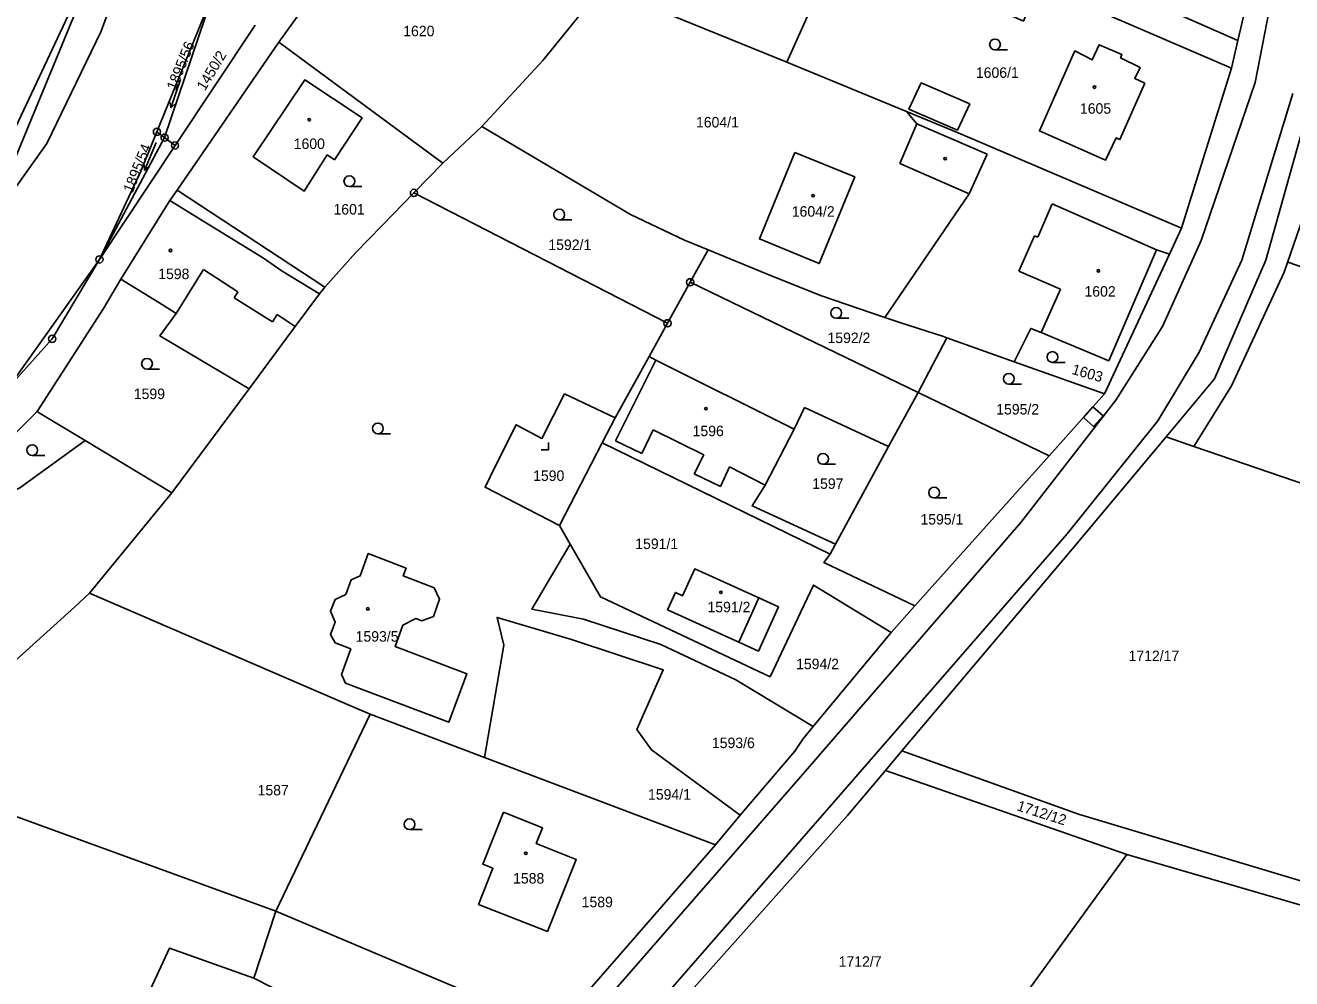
# Model space of a CAD drawing. Extents: x -587171 to -555306, y -1167727 to -1074732.
# Drawn here: x -559383.8 to -559207.5, y -1075551.6 to -1075418.8 of the extents above; entities that cross this region are included whole.
import ezdxf

# ---------------------------------------------------------------- set-up
doc = ezdxf.new("R2010")
doc.units = 0
for name, color, linetype in [('Hranice parcel', 7, 'Continuous'), ('Parcelní čísla', 7, 'Continuous'), ('Vnitřní kresba', 7, 'Continuous'), ('Věcná břemena k části', 7, 'Continuous'), ('Značky bodu BP', 7, 'Continuous'), ('Značky budov', 7, 'Continuous'), ('Značky kultur', 7, 'Continuous')]:
    doc.layers.add(name, color=color, linetype=linetype)

msp = doc.modelspace()

# ---------------------------------------------------------------- linework, layer by layer
at = {"layer": 'Hranice parcel'}
for p, q in [((-559214.93, -1075420.93), (-559207.61, -1075389.94)), ((-559348.51, -1075421.17), (-559328.65, -1075393.47)), ((-559214.93, -1075420.93), (-559261.57, -1075400.46)), ((-559389.29, -1075447.17), (-559371.02, -1075402.87)), ((-559270.87, -1075408.52), (-559277.75, -1075423.99)), ((-559365.48, -1075433.67), (-559357.67, -1075414.47)), ((-559357.67, -1075414.47), (-559364.41, -1075434.48)), ((-559303.47, -1075413.51), (-559277.75, -1075423.99)), ((-559325.68, -1075438.06), (-559348.51, -1075421.17)), ((-559215.85, -1075424.82), (-559214.93, -1075420.93)), ((-559277.75, -1075423.99), (-559261.1, -1075430.84)), ((-559222.81, -1075447.1), (-559215.85, -1075424.82)), ((-559367.72, -1075439.17), (-559365.48, -1075433.67)), ((-559364.41, -1075434.48), (-559365.48, -1075433.67)), ((-559325.68, -1075438.06), (-559320.24, -1075432.94)), ((-559364.41, -1075434.48), (-559373.49, -1075451.45)), ((-559373.49, -1075451.45), (-559367.72, -1075439.17)), ((-559329.69, -1075442.18), (-559325.68, -1075438.06)), ((-559294.38, -1075460.34), (-559329.69, -1075442.18)), ((-559370.5, -1075454.21), (-559363.67, -1075443.25)), ((-559224.49, -1075450.73), (-559222.81, -1075447.1)), ((-559291.22, -1075454.63), (-559288.73, -1075450.12)), ((-559233.52, -1075470.19), (-559224.49, -1075450.73)), ((-559154, -1075470.38), (-559208.01, -1075451.85)), ((-559291.22, -1075454.63), (-559294.38, -1075460.34)), ((-559259.46, -1075469.98), (-559291.22, -1075454.63)), ((-559294.38, -1075460.34), (-559296.95, -1075464.98)), ((-559259.46, -1075469.98), (-559255.5, -1075462.35)), ((-559255.5, -1075462.35), (-559246.12, -1075465.7)), ((-559296.95, -1075464.98), (-559301.66, -1075473.51)), ((-559246.12, -1075465.7), (-559233.52, -1075470.19)), ((-559363.42, -1075483.97), (-559352.65, -1075469.46)), ((-559224.93, -1075476.16), (-559218.18, -1075468.1)), ((-559221.06, -1075477.49), (-559215.85, -1075469.04)), ((-559241.22, -1075478.8), (-559259.46, -1075469.98)), ((-559241.22, -1075478.8), (-559233.52, -1075470.19)), ((-559401.88, -1075492.43), (-559382.18, -1075472.63)), ((-559303.47, -1075477.01), (-559301.66, -1075473.51)), ((-559224.93, -1075476.16), (-559238.04, -1075491.83)), ((-559221.06, -1075477.49), (-559224.93, -1075476.16)), ((-559375.48, -1075476.69), (-559363.42, -1075483.97)), ((-559309.4, -1075488.49), (-559303.47, -1075477.01)), ((-559303.47, -1075477.01), (-559271.71, -1075492.5)), ((-559165.16, -1075496.67), (-559221.06, -1075477.49)), ((-559259.92, -1075499.69), (-559241.22, -1075478.8)), ((-559363.42, -1075483.97), (-559374.87, -1075497.92)), ((-559307.91, -1075491.1), (-559309.4, -1075488.49)), ((-559271.71, -1075492.5), (-559270.96, -1075491.11)), ((-559238.04, -1075491.83), (-559261.75, -1075519.92)), ((-559263.25, -1075503.41), (-559259.92, -1075499.69)), ((-559274.07, -1075516.5), (-559263.25, -1075503.41)), ((-559348.92, -1075542.25), (-559335.77, -1075514.8)), ((-559319.84, -1075520.85), (-559335.77, -1075514.8)), ((-559261.75, -1075519.92), (-559264.03, -1075522.63)), ((-559287.71, -1075533.01), (-559319.84, -1075520.85)), ((-559264.03, -1075522.63), (-559269.32, -1075528.9)), ((-559230.39, -1075534.33), (-559264.03, -1075522.63)), ((-559348.92, -1075542.25), (-559396.96, -1075524.71)), ((-559287.71, -1075533.01), (-559284.27, -1075528.85)), ((-559310.06, -1075558.69), (-559287.71, -1075533.01)), ((-559262.23, -1075578.12), (-559230.39, -1075534.33)), ((-559193.7, -1075545.07), (-559230.39, -1075534.33)), ((-559348.92, -1075542.25), (-559351.99, -1075551.59))]:
    msp.add_line(p, q, dxfattribs=at)
for points in [[(-559389.29, -1075447.17), (-559380.8, -1075435.3), (-559373.25, -1075419.63), (-559366.61, -1075401.47), (-559364.67, -1075395.87), (-559360.7, -1075383.52), (-559347.35, -1075341.69), (-559330.09, -1075294.45)], [(-559218.18, -1075468.1), (-559211.04, -1075451.55), (-559205.71, -1075432.5), (-559201.42, -1075415.32), (-559197.88, -1075392.67)], [(-559215.85, -1075469.04), (-559208.48, -1075453.21), (-559202.71, -1075436.39), (-559198.81, -1075419.71), (-559195.76, -1075401.99)], [(-559371.02, -1075402.87), (-559390.58, -1075444.43), (-559407, -1075465.23)], [(-559215.85, -1075424.82), (-559242.8, -1075413.16), (-559244.81, -1075418.25), (-559265.34, -1075409.01)], [(-559320.24, -1075432.94), (-559311.72, -1075423.75), (-559303.47, -1075413.51)], [(-559351.81, -1075418.79), (-559362.96, -1075435.57), (-559364.41, -1075434.48)], [(-559363.67, -1075443.25), (-559362.67, -1075441.79), (-559348.51, -1075421.17)], [(-559227.9, -1075426.88), (-559229.31, -1075426.26), (-559228.57, -1075424.71), (-559231.29, -1075423.38), (-559231.09, -1075422.9), (-559234.25, -1075421.55), (-559235.23, -1075423.62), (-559237.63, -1075422.41), (-559242.59, -1075433.53), (-559233.39, -1075437.64), (-559231.89, -1075434.53), (-559231.37, -1075434.76), (-559227.9, -1075426.88)], [(-559341.79, -1075436.88), (-559340.76, -1075437.56), (-559336.91, -1075431.7), (-559344.9, -1075426.44), (-559352.1, -1075437.15), (-559344.97, -1075441.93), (-559341.79, -1075436.88)], [(-559261.1, -1075430.84), (-559259.66, -1075432.58), (-559262, -1075438.07), (-559252.35, -1075442.29), (-559264.09, -1075459.53)], [(-559222.81, -1075447.1), (-559253.89, -1075433.83), (-559261.1, -1075430.84)], [(-559288.73, -1075450.12), (-559292.03, -1075448.78), (-559299.54, -1075445.2), (-559320.24, -1075432.94)], [(-559276.63, -1075436.53), (-559268.29, -1075439.95), (-559273.24, -1075452.02), (-559281.57, -1075448.6), (-559276.63, -1075436.53)], [(-559342.83, -1075456.24), (-559342.08, -1075455.31), (-559337.77, -1075450.47), (-559334.15, -1075446.77), (-559329.69, -1075442.18)], [(-559342.83, -1075456.24), (-559348.02, -1075453.07), (-559350.64, -1075451.28), (-559357.74, -1075446.91), (-559363.67, -1075443.25)], [(-559264.09, -1075459.53), (-559272.92, -1075456.51), (-559279.78, -1075453.76), (-559288.73, -1075450.12)], [(-559246.12, -1075465.7), (-559243.8, -1075461.05), (-559242.32, -1075461.62), (-559232.93, -1075465.59), (-559226.26, -1075450.1), (-559224.49, -1075450.73)], [(-559478.06, -1075531.84), (-559441.64, -1075513.87), (-559413.4, -1075495.55), (-559385.01, -1075467.65), (-559373.49, -1075451.45)], [(-559373.49, -1075451.45), (-559380.07, -1075462.52), (-559398.6, -1075483.19), (-559420.16, -1075501.61), (-559456.82, -1075523.05), (-559478.06, -1075531.84)], [(-559382.18, -1075472.63), (-559372.92, -1075458.27), (-559370.5, -1075454.21)], [(-559370.5, -1075454.21), (-559364.62, -1075457.84), (-559362.81, -1075458.96), (-559365.07, -1075462.11), (-559352.65, -1075469.46)], [(-559352.65, -1075469.46), (-559347.43, -1075462.43), (-559346.22, -1075460.8), (-559342.83, -1075456.24)], [(-559264.09, -1075459.53), (-559262.01, -1075460.23), (-559255.95, -1075462.19), (-559255.5, -1075462.35)], [(-559270.96, -1075491.11), (-559282.59, -1075485.79), (-559280.76, -1075482.89), (-559276.75, -1075475.09), (-559295.99, -1075465.46), (-559296.95, -1075464.98)], [(-559301.66, -1075473.51), (-559308.7, -1075470.19), (-559311.86, -1075476.37), (-559315.43, -1075474.48), (-559318.31, -1075480.22), (-559319.79, -1075483.18), (-559309.4, -1075488.49)], [(-559270.96, -1075491.11), (-559263.58, -1075477.51), (-559259.46, -1075469.98)], [(-559382.18, -1075472.63), (-559381.76, -1075472.9), (-559375.48, -1075476.69)], [(-559375.48, -1075476.69), (-559384.59, -1075483.25), (-559401.88, -1075492.43)], [(-559339.18, -1075498.11), (-559340.66, -1075498.84), (-559341.31, -1075500.45), (-559340.66, -1075501.98), (-559341.3, -1075503.68), (-559340.68, -1075504.85), (-559338.48, -1075505.71), (-559339.78, -1075509.28), (-559339.2, -1075510.48), (-559324.85, -1075515.92), (-559322.31, -1075509.17), (-559332.31, -1075505.39), (-559331.22, -1075502.39), (-559329.44, -1075501.45), (-559328.6, -1075501.79), (-559326.96, -1075501.18), (-559326.11, -1075498.79), (-559326.86, -1075497.21), (-559331.17, -1075495.54), (-559330.79, -1075494.44), (-559336.06, -1075492.41), (-559337.2, -1075495.54), (-559338.44, -1075496.1), (-559339.18, -1075498.11)], [(-559307.91, -1075491.1), (-559313.29, -1075500.15), (-559306.06, -1075501.54), (-559295.3, -1075505.09), (-559284.84, -1075510.02), (-559274.07, -1075516.5)], [(-559263.25, -1075503.41), (-559274.05, -1075496.82), (-559275.82, -1075500.52), (-559280.1, -1075509.57), (-559303.72, -1075498.45), (-559307.91, -1075491.1)], [(-559259.92, -1075499.69), (-559272.59, -1075493.67), (-559271.71, -1075492.5)], [(-559281.65, -1075498.59), (-559278.92, -1075499.84), (-559281.71, -1075506.01), (-559284.44, -1075504.76), (-559294.36, -1075500.25), (-559293.27, -1075497.84), (-559292.27, -1075498.29), (-559290.58, -1075494.57), (-559281.65, -1075498.59)], [(-559374.87, -1075497.92), (-559376.89, -1075499.86), (-559386.13, -1075508.19)], [(-559335.77, -1075514.8), (-559338.3, -1075513.73), (-559374.87, -1075497.92)], [(-559284.27, -1075528.85), (-559296.61, -1075519.78), (-559298.63, -1075516.93), (-559294.97, -1075508.64), (-559307.75, -1075504.37), (-559318.12, -1075501.32), (-559317.18, -1075505.16), (-559319.84, -1075520.85)], [(-559284.27, -1075528.85), (-559276.64, -1075519.93), (-559275.52, -1075518.26), (-559274.07, -1075516.5)], [(-558871.74, -1075707.8), (-558971.44, -1075649.16), (-559064.6, -1075593.12), (-559100.93, -1075574.56), (-559139.98, -1075557.87), (-559237.15, -1075528.72), (-559261.75, -1075519.92)], [(-559317.21, -1075528.45), (-559320.1, -1075535.69), (-559318.68, -1075536.26), (-559320.69, -1075541.29), (-559311.09, -1075545.05), (-559307.08, -1075535.04), (-559312.65, -1075532.8), (-559311.79, -1075530.61), (-559317.21, -1075528.45)], [(-559269.32, -1075528.9), (-559297.16, -1075560.16), (-559301.33, -1075565.4)], [(-559310.06, -1075558.69), (-559310.61, -1075558.46), (-559348.92, -1075542.25)], [(-559351.99, -1075551.59), (-559363.75, -1075547.39), (-559378.89, -1075580.11)], [(-559333.46, -1075569.85), (-559329.76, -1075560.67), (-559349.41, -1075552.88), (-559351.99, -1075551.59)]]:
    msp.add_lwpolyline(points, dxfattribs=at)
at = {"layer": 'Vnitřní kresba'}
for p, q in [((-559212.56, -1075426.78), (-559208.62, -1075406.89)), ((-559260.78, -1075430.51), (-559259.07, -1075426.86)), ((-559259.07, -1075426.86), (-559252.26, -1075429.78)), ((-559220.06, -1075448.82), (-559212.56, -1075426.78)), ((-559207.3, -1075428.34), (-559214.41, -1075451.53)), ((-559253.99, -1075433.44), (-559260.78, -1075430.51)), ((-559252.26, -1075429.78), (-559253.99, -1075433.44)), ((-559259.66, -1075432.58), (-559249.85, -1075436.78)), ((-559362.96, -1075435.57), (-559373.49, -1075451.45)), ((-559249.85, -1075436.78), (-559252.35, -1075442.29)), ((-559342.08, -1075455.31), (-559362.67, -1075441.79)), ((-559240.79, -1075443.7), (-559242.81, -1075448.33)), ((-559226.26, -1075450.1), (-559240.79, -1075443.7)), ((-559243.25, -1075448.14), (-559245.45, -1075453.09)), ((-559242.81, -1075448.33), (-559243.25, -1075448.14)), ((-559225.45, -1075460.78), (-559220.06, -1075448.82)), ((-559214.41, -1075451.53), (-559220.34, -1075464.36)), ((-559362.81, -1075458.96), (-559359.01, -1075452.83)), ((-559359.01, -1075452.83), (-559354.23, -1075455.98)), ((-559245.45, -1075453.09), (-559239.63, -1075455.58)), ((-559354.23, -1075455.98), (-559354.74, -1075456.79)), ((-559354.74, -1075456.79), (-559349.39, -1075460.13)), ((-559239.63, -1075455.58), (-559242.32, -1075461.62)), ((-559349.39, -1075460.13), (-559348.75, -1075459.11)), ((-559348.75, -1075459.11), (-559346.22, -1075460.8)), ((-559231.92, -1075471.03), (-559225.45, -1075460.78)), ((-559295.99, -1075465.46), (-559301.64, -1075476.7)), ((-559220.34, -1075464.36), (-559226.09, -1075473.95)), ((-559245.17, -1075488.08), (-559231.92, -1075471.03)), ((-559276.75, -1075475.09), (-559275.32, -1075472.06)), ((-559275.32, -1075472.06), (-559263.58, -1075477.51)), ((-559226.09, -1075473.95), (-559238.73, -1075489.67)), ((-559297.95, -1075478.48), (-559296.39, -1075475.2)), ((-559296.39, -1075475.2), (-559289.34, -1075478.66)), ((-559301.64, -1075476.7), (-559297.95, -1075478.48)), ((-559289.34, -1075478.66), (-559290.65, -1075481.33)), ((-559290.65, -1075481.33), (-559286.99, -1075483.08)), ((-559286.99, -1075483.08), (-559285.74, -1075480.33)), ((-559285.74, -1075480.33), (-559280.76, -1075482.89)), ((-559275.83, -1075523.46), (-559245.17, -1075488.08)), ((-559238.73, -1075489.67), (-559271.24, -1075527.12)), ((-559281.65, -1075498.59), (-559284.44, -1075504.76)), ((-559308.27, -1075560.71), (-559275.83, -1075523.46)), ((-559271.24, -1075527.12), (-559303.9, -1075564.49))]:
    msp.add_line(p, q, dxfattribs=at)
at = {"layer": 'Věcná břemena k části'}
msp.add_lwpolyline([(-559235.13, -1075471.99), (-559236.46, -1075473.48), (-559235.05, -1075474.74), (-559233.72, -1075473.25)], close=True, dxfattribs=at)
at = {"layer": 'Značky bodu BP'}
for centre, radius in [((-559365.48, -1075433.67), 0.5), ((-559365.48, -1075433.67), 0.0303), ((-559364.41, -1075434.48), 0.5), ((-559364.41, -1075434.48), 0.0303), ((-559362.96, -1075435.57), 0.5), ((-559362.96, -1075435.57), 0.0303), ((-559329.69, -1075442.18), 0.5), ((-559329.69, -1075442.18), 0.0303), ((-559373.49, -1075451.45), 0.5), ((-559373.49, -1075451.45), 0.0303), ((-559291.22, -1075454.63), 0.5), ((-559291.22, -1075454.63), 0.0303), ((-559294.38, -1075460.34), 0.5), ((-559294.38, -1075460.34), 0.0303), ((-559380.07, -1075462.52), 0.5), ((-559380.07, -1075462.52), 0.0303)]:
    msp.add_circle(centre, radius, dxfattribs=at)
at = {"layer": 'Značky budov'}
for centre in [(-559234.91, -1075427.44), (-559344.27, -1075431.99), (-559255.71, -1075437.4), (-559274.1, -1075442.56), (-559363.59, -1075450.21), (-559234.37, -1075453.03), (-559289.03, -1075472.24), (-559286.94, -1075497.83), (-559336.11, -1075500.13), (-559314.1, -1075534.17)]:
    msp.add_circle(centre, 0.175, dxfattribs=at)
at = {"layer": 'Značky kultur'}
for p, q in [((-559248.77, -1075422.25), (-559247.02, -1075422.25)), ((-559362.18, -1075426.38), (-559363.54, -1075430.35)), ((-559363.54, -1075430.35), (-559363.65, -1075429.59)), ((-559363.54, -1075430.35), (-559362.99, -1075429.82)), ((-559365.57, -1075435.18), (-559367.21, -1075439.04)), ((-559367.21, -1075439.04), (-559367.27, -1075438.27)), ((-559367.21, -1075439.04), (-559366.62, -1075438.55)), ((-559338.68, -1075441.3), (-559336.93, -1075441.3)), ((-559309.45, -1075445.95), (-559307.7, -1075445.95)), ((-559270.88, -1075459.65), (-559269.13, -1075459.65)), ((-559240.77, -1075465.79), (-559239.02, -1075465.79)), ((-559366.86, -1075466.73), (-559365.11, -1075466.73)), ((-559246.84, -1075468.82), (-559245.09, -1075468.82)), ((-559334.71, -1075475.74), (-559332.96, -1075475.74)), ((-559311.95, -1075477.97), (-559310.95, -1075477.97)), ((-559310.95, -1075477.97), (-559310.95, -1075476.97)), ((-559382.85, -1075478.77), (-559381.1, -1075478.77)), ((-559272.71, -1075479.99), (-559270.96, -1075479.99)), ((-559257.25, -1075484.68), (-559255.5, -1075484.68)), ((-559330.3, -1075530.88), (-559328.55, -1075530.88))]:
    msp.add_line(p, q, dxfattribs=at)
for centre in [(-559248.77, -1075421.5), (-559338.68, -1075440.55), (-559309.45, -1075445.2), (-559270.88, -1075458.9), (-559240.77, -1075465.04), (-559366.86, -1075465.98), (-559246.84, -1075468.07), (-559334.71, -1075474.99), (-559382.85, -1075478.02), (-559272.71, -1075479.24), (-559257.25, -1075483.93), (-559330.3, -1075530.13)]:
    msp.add_circle(centre, 0.75, dxfattribs=at)

# ---------------------------------------------------------------- texts
at = {"layer": 'Parcelní čísla'}
for s, p in [('1620', (-559331.18, -1075420.36)), ('1606/1', (-559251.43, -1075426.15)), ('1605', (-559236.94, -1075431.15)), ('1604/1', (-559290.41, -1075433.06)), ('1600', (-559346.43, -1075436.06)), ('1601', (-559340.89, -1075445.19)), ('1604/2', (-559277.07, -1075445.49)), ('1592/1', (-559310.97, -1075450.13)), ('1598', (-559365.3, -1075454.19)), ('1602', (-559236.31, -1075456.63)), ('1592/2', (-559272.1, -1075463.1)), ('1599', (-559368.7, -1075470.9)), ('1595/2', (-559248.6, -1075473.05)), ('1596', (-559290.88, -1075476.07)), ('1590', (-559313.09, -1075482.3)), ('1597', (-559274.22, -1075483.41)), ('1595/1', (-559259.15, -1075488.38)), ('1591/1', (-559298.87, -1075491.79)), ('1591/2', (-559288.81, -1075500.6)), ('1593/5', (-559337.81, -1075504.69)), ('1712/17', (-559230.17, -1075507.4)), ('1594/2', (-559276.47, -1075508.53)), ('1593/6', (-559288.19, -1075519.52)), ('1587', (-559351.46, -1075526.11)), ('1594/1', (-559297.09, -1075526.7)), ('1588', (-559315.88, -1075538.39)), ('1589', (-559306.33, -1075541.69)), ('1712/7', (-559270.54, -1075549.98))]:
    msp.add_text(s, height=1.46, dxfattribs=at).set_placement(p)
for s, rotation, p in [('1895/56', 68, (-559362.84, -1075427.99)), ('1450/2', 59, (-559358.8, -1075428.06)), ('1895/54', 68, (-559368.88, -1075442.28)), ('1603', 344, (-559238.17, -1075467.38)), ('1712/12', 342.3003, (-559245.83, -1075528.16))]:
    msp.add_text(s, height=1.46, rotation=rotation, dxfattribs=at).set_placement(p)

doc.saveas('drawing.dxf')
